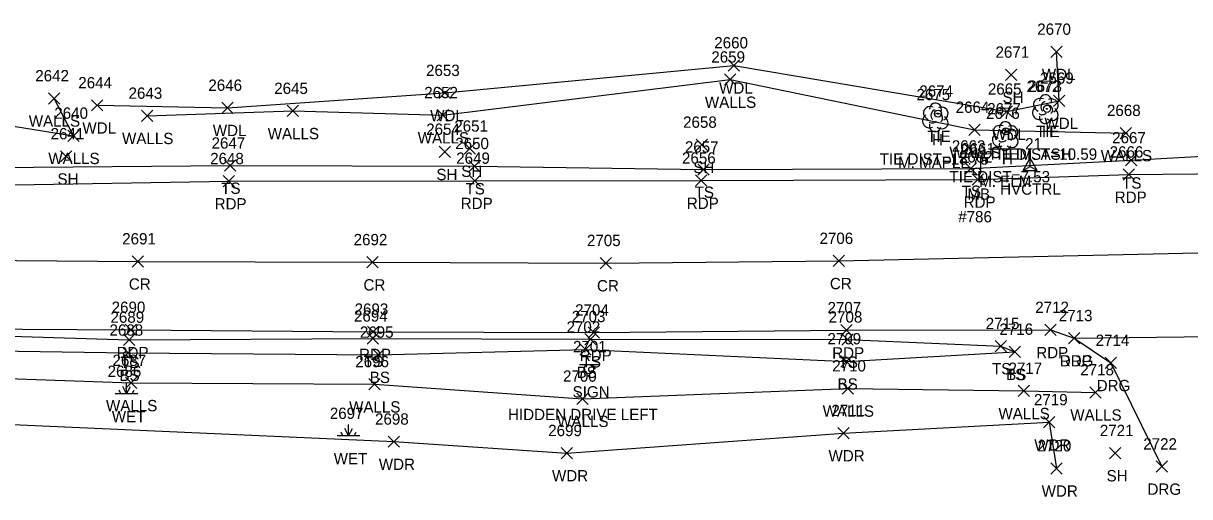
# Model space of a CAD drawing. Extents: x 1611797 to 1633212, y 298978 to 305475.
# Drawn here: x 1615771.5 to 1615977.5, y 301461.4 to 301545 of the extents above; entities that cross this region are included whole.
import ezdxf

# ---------------------------------------------------------------- set-up
doc = ezdxf.new("R2010")
doc.units = 0
for name, color, linetype in [('C_A', 7, 'Continuous'), ('C_C', 7, 'Continuous'), ('C_I', 7, 'Continuous'), ('CBP', 7, 'Continuous'), ('CPSM', 7, 'Continuous'), ('L_A', 7, 'Continuous'), ('L_C', 7, 'Continuous'), ('L_I', 7, 'Continuous'), ('L_TIC', 7, 'Continuous'), ('LAWA', 7, 'Continuous'), ('LELB', 7, 'Continuous'), ('LMB', 7, 'Continuous'), ('LTD', 7, 'Continuous'), ('LWET', 7, 'Continuous'), ('LWS', 7, 'Continuous'), ('P_A', 7, 'Continuous'), ('P_I', 7, 'Continuous'), ('P_TIC', 7, 'Continuous'), ('PET', 7, 'Continuous'), ('PRC', 7, 'Continuous'), ('R_A', 7, 'Continuous'), ('R_I', 7, 'Continuous'), ('R_TIC', 7, 'Continuous'), ('RDG', 7, 'Continuous'), ('S_A', 7, 'Continuous'), ('S_C', 7, 'Continuous'), ('S_I', 7, 'Continuous'), ('SSGN', 7, 'Continuous')]:
    doc.layers.add(name, color=color, linetype=linetype)

msp = doc.modelspace()

# ---------------------------------------------------------------- linework, layer by layer
at = {"layer": 'CBP'}
for centre, radius in [((1615933.1, 301529.03), 0.625), ((1615952.34, 301529.89), 0.625), ((1615952.34, 301529.89), 0.0833), ((1615933.1, 301529.03), 0.0833), ((1615945.09, 301525.91), 0.625), ((1615945.09, 301525.91), 0.0833)]:
    msp.add_circle(centre, radius, dxfattribs=at)
at = {"layer": 'CPSM'}
for p, q in [((1615948.13, 301519), (1615949.38, 301521.16)), ((1615950.63, 301519), (1615949.38, 301521.16)), ((1615949.38, 301519.72), (1615949.38, 301521.16)), ((1615948.13, 301519), (1615949.38, 301519.72)), ((1615948.13, 301519), (1615950.63, 301519)), ((1615949.38, 301519.72), (1615949.38, 301519.72)), ((1615949.38, 301519.72), (1615950.63, 301519))]:
    msp.add_line(p, q, dxfattribs=at)
at = {"layer": 'L_TIC'}
for points in [[(1615953.01, 301538.97), (1615955.01, 301540.97)], [(1615955.01, 301538.97), (1615953.01, 301540.97)], [(1615896.01, 301536.57), (1615898.01, 301538.57)], [(1615898.01, 301536.57), (1615896.01, 301538.57)], [(1615895.36, 301534.06), (1615897.36, 301536.06)], [(1615897.36, 301534.06), (1615895.36, 301536.06)], [(1615944.99, 301534.92), (1615946.99, 301536.92)], [(1615946.99, 301534.92), (1615944.99, 301536.92)], [(1615844.96, 301531.69), (1615846.96, 301533.69)], [(1615846.96, 301531.69), (1615844.96, 301533.69)], [(1615775.93, 301530.74), (1615777.93, 301532.74)], [(1615777.93, 301530.74), (1615775.93, 301532.74)], [(1615783.53, 301529.51), (1615785.53, 301531.51)], [(1615785.53, 301529.51), (1615783.53, 301531.51)], [(1615953.47, 301530.33), (1615955.47, 301532.33)], [(1615955.47, 301530.33), (1615953.47, 301532.33)], [(1615792.4, 301527.66), (1615794.4, 301529.66)], [(1615794.4, 301527.66), (1615792.4, 301529.66)], [(1615806.56, 301529.07), (1615808.56, 301531.07)], [(1615808.56, 301529.07), (1615806.56, 301531.07)], [(1615818.14, 301528.52), (1615820.14, 301530.52)], [(1615820.14, 301528.52), (1615818.14, 301530.52)], [(1615844.64, 301527.77), (1615846.64, 301529.77)], [(1615846.64, 301527.77), (1615844.64, 301529.77)], [(1615944.25, 301528.4), (1615946.25, 301530.4)], [(1615946.25, 301528.4), (1615944.25, 301530.4)], [(1615938.56, 301525.18), (1615940.56, 301527.18)], [(1615940.56, 301525.18), (1615938.56, 301527.18)], [(1615779.37, 301524.13), (1615781.37, 301526.13)], [(1615781.37, 301524.13), (1615779.37, 301526.13)], [(1615965.29, 301524.62), (1615967.29, 301526.62)], [(1615967.29, 301524.62), (1615965.29, 301526.62)], [(1615844.99, 301521.29), (1615846.99, 301523.29)], [(1615846.99, 301521.29), (1615844.99, 301523.29)], [(1615849.38, 301521.86), (1615851.38, 301523.86)], [(1615851.38, 301521.86), (1615849.38, 301523.86)], [(1615890.37, 301522.54), (1615892.37, 301524.54)], [(1615892.37, 301522.54), (1615890.37, 301524.54)], [(1615778.06, 301520.5), (1615780.06, 301522.5)], [(1615780.06, 301520.5), (1615778.06, 301522.5)], [(1615966.2, 301519.8), (1615968.2, 301521.8)], [(1615968.2, 301519.8), (1615966.2, 301521.8)], [(1615807.06, 301518.86), (1615809.06, 301520.86)], [(1615809.06, 301518.86), (1615807.06, 301520.86)], [(1615850.21, 301518.77), (1615852.21, 301520.77)], [(1615852.21, 301518.77), (1615850.21, 301520.77)], [(1615890.69, 301518.16), (1615892.69, 301520.16)], [(1615892.69, 301518.16), (1615890.69, 301520.16)], [(1615937.88, 301518.33), (1615939.88, 301520.33)], [(1615939.88, 301518.33), (1615937.88, 301520.33)], [(1615789.22, 301488.09), (1615791.22, 301490.09)], [(1615791.22, 301488.09), (1615789.22, 301490.09)], [(1615832.23, 301488.29), (1615834.23, 301490.29)], [(1615834.23, 301488.29), (1615832.23, 301490.29)], [(1615870.73, 301488.2), (1615872.73, 301490.2)], [(1615872.73, 301488.2), (1615870.73, 301490.2)], [(1615916.11, 301488.13), (1615918.11, 301490.13)], [(1615918.11, 301488.13), (1615916.11, 301490.13)], [(1615869.81, 301486.35), (1615871.81, 301488.35)], [(1615871.81, 301486.35), (1615869.81, 301488.35)], [(1615943.21, 301486.98), (1615945.21, 301488.98)], [(1615945.21, 301486.98), (1615943.21, 301488.98)], [(1615789.03, 301485.81), (1615791.03, 301487.81)], [(1615791.03, 301485.81), (1615789.03, 301487.81)], [(1615833.27, 301485.45), (1615835.27, 301487.45)], [(1615835.27, 301485.45), (1615833.27, 301487.45)], [(1615915.91, 301484.28), (1615917.91, 301486.28)], [(1615917.91, 301484.28), (1615915.91, 301486.28)], [(1615945.69, 301485.96), (1615947.69, 301487.96)], [(1615947.69, 301485.96), (1615945.69, 301487.96)], [(1615945.69, 301485.96), (1615947.69, 301487.96)], [(1615947.69, 301485.96), (1615945.69, 301487.96)], [(1615789.57, 301480.46), (1615791.57, 301482.46)], [(1615791.57, 301480.46), (1615789.57, 301482.46)], [(1615832.52, 301480.23), (1615834.52, 301482.23)], [(1615834.52, 301480.23), (1615832.52, 301482.23)], [(1615916.18, 301479.49), (1615918.18, 301481.49)], [(1615918.18, 301479.49), (1615916.18, 301481.49)], [(1615947.23, 301479.06), (1615949.23, 301481.06)], [(1615949.23, 301479.06), (1615947.23, 301481.06)], [(1615959.92, 301478.8), (1615961.92, 301480.8)], [(1615961.92, 301478.8), (1615959.92, 301480.8)], [(1615869.27, 301477.68), (1615871.27, 301479.68)], [(1615871.27, 301477.68), (1615869.27, 301479.68)], [(1615915.39, 301471.6), (1615917.39, 301473.6)], [(1615917.39, 301471.6), (1615915.39, 301473.6)], [(1615951.74, 301473.51), (1615953.74, 301475.51)], [(1615953.74, 301473.51), (1615951.74, 301475.51)], [(1615835.95, 301470.09), (1615837.95, 301472.09)], [(1615837.95, 301470.09), (1615835.95, 301472.09)], [(1615866.54, 301468.07), (1615868.54, 301470.07)], [(1615868.54, 301468.07), (1615866.54, 301470.07)], [(1615963.38, 301468.07), (1615965.38, 301470.07)], [(1615965.38, 301468.07), (1615963.38, 301470.07)], [(1615953.04, 301465.37), (1615955.04, 301467.37)], [(1615955.04, 301465.37), (1615953.04, 301467.37)]]:
    msp.add_lwpolyline(points, dxfattribs=at)
at = {"layer": 'LAWA'}
for points in [[(1615784.53, 301530.51), (1615807.56, 301530.07), (1615845.96, 301532.69), (1615897.01, 301537.57), (1615945.25, 301529.4), (1615954.47, 301531.33), (1615954.01, 301539.97)], [(1615696.61, 301473.52), (1615747.09, 301475.1), (1615836.95, 301471.09), (1615867.54, 301469.07), (1615916.39, 301472.6), (1615952.74, 301474.51), (1615954.04, 301466.37)]]:
    msp.add_lwpolyline(points, dxfattribs=at)
at = {"layer": 'LELB'}
for points in [[(1615704.04, 301519.43), (1615721.87, 301519.34), (1615766.35, 301519.5), (1615808.06, 301519.86), (1615851.21, 301519.77), (1615891.69, 301519.16), (1615938.88, 301519.33), (1615967.2, 301520.8), (1616008.3, 301523.11), (1616049.6, 301525.78), (1616089.81, 301524.62), (1616129.76, 301524.58), (1616155.63, 301526.93), (1616173.61, 301534.48), (1616188.64, 301527.74), (1616206.16, 301529.59), (1616236.46, 301530.23), (1616280.02, 301532.65)], [(1615503.16, 301483.04), (1615508.97, 301487), (1615522.93, 301490.84), (1615650.39, 301490.5), (1615696.84, 301490.8), (1615742.61, 301490.56), (1615790.22, 301489.09), (1615833.23, 301489.29), (1615871.73, 301489.2), (1615917.11, 301489.13), (1615944.21, 301487.98), (1615946.69, 301486.96)], [(1615523.29, 301488.15), (1615565.54, 301489.63), (1615604.46, 301489.47), (1615650.68, 301488.81), (1615696.28, 301489.75), (1615743.25, 301487.51), (1615790.03, 301486.81), (1615834.27, 301486.45), (1615870.81, 301487.35), (1615916.91, 301485.28), (1615946.69, 301486.96)]]:
    msp.add_lwpolyline(points, dxfattribs=at)
at = {"layer": 'LMB'}
for p, q in [((1615940.62, 301521.43), (1615941.91, 301521.05)), ((1615940.63, 301518.84), (1615940.63, 301521.43)), ((1615940.63, 301520.53), (1615941.91, 301521.04)), ((1615939.97, 301518.83), (1615939.97, 301518.83))]:
    msp.add_line(p, q, dxfattribs=at)
msp.add_circle((1615939.97, 301518.83), 0.656, dxfattribs=at)
at = {"layer": 'LTD'}
for p, q in [((1615952.04, 301529.88), (1615952.04, 301529.88)), ((1615952.04, 301529.88), (1615952.04, 301529.88)), ((1615932.59, 301528.42), (1615932.59, 301528.42)), ((1615932.59, 301528.42), (1615932.59, 301528.42)), ((1615944.95, 301525.11), (1615944.95, 301525.11)), ((1615944.95, 301525.11), (1615944.95, 301525.11))]:
    msp.add_line(p, q, dxfattribs=at)
for centre in [(1615952.08, 301531.31), (1615932.64, 301529.86), (1615944.99, 301526.55)]:
    msp.add_arc(centre, 1.05, 335.5272, 180.9563, dxfattribs=at)
for centre, major_axis, ratio, start_param, end_param in [((1615951.25, 301530.55), (1.21, -0.51), 0.895232, 1.570796, 4.712389), ((1615953.08, 301530.46), (-1.14, -0.48), 0.949671, 1.570796, 4.712389), ((1615931.8, 301529.09), (1.21, -0.51), 0.895232, 1.570796, 4.712389), ((1615932.39, 301528.88), (-0.208, -0.792), 0.645439, 3.141593, 6.283185), ((1615933.64, 301529.01), (-1.14, -0.48), 0.949671, 1.570796, 4.712389), ((1615950.95, 301529.17), (0.58, -1.04), 0.959034, 3.141593, 6.283185), ((1615951.58, 301529.13), (-0.625, -0.083), 0.423636, 0, 3.141593), ((1615951.83, 301530.34), (-0.208, -0.792), 0.645439, 3.141593, 6.283185), ((1615952.54, 301529.71), (-0.5, 0.667), 0.989748, 3.141593, 6.283185), ((1615953.04, 301529.05), (-1.09, 0.79), 0.841452, 1.570796, 4.712389), ((1615931.51, 301527.72), (0.58, -1.04), 0.959034, 3.141593, 6.283185), ((1615932.6, 301526.92), (0.26, 1.06), 0.942809, 1.570796, 4.712389), ((1615932.14, 301527.67), (-0.625, -0.083), 0.423636, 0, 3.141593), ((1615933.09, 301528.26), (-0.5, 0.667), 0.989748, 3.141593, 6.283185), ((1615933.6, 301527.59), (-1.09, 0.79), 0.841452, 1.570796, 4.712389), ((1615944.15, 301525.78), (1.21, -0.51), 0.895232, 1.570796, 4.712389), ((1615952.04, 301528.38), (0.26, 1.06), 0.942809, 1.570796, 4.712389), ((1615943.86, 301524.4), (0.58, -1.04), 0.959034, 3.141593, 6.283185), ((1615944.74, 301525.57), (-0.208, -0.792), 0.645439, 3.141593, 6.283185), ((1615945.45, 301524.95), (-0.5, 0.667), 0.989748, 3.141593, 6.283185), ((1615945.95, 301524.28), (-1.09, 0.79), 0.841452, 1.570796, 4.712389), ((1615945.99, 301525.7), (-1.14, -0.48), 0.949671, 1.570796, 4.712389), ((1615944.95, 301523.61), (0.26, 1.06), 0.942809, 1.570796, 4.712389), ((1615944.49, 301524.36), (-0.625, -0.083), 0.423636, 0, 3.141593)]:
    msp.add_ellipse(centre, major_axis=major_axis, ratio=ratio, start_param=start_param, end_param=end_param, dxfattribs=at)
at = {"layer": 'LWET'}
for p, q in [((1615788.76, 301479.52), (1615788.43, 301480.19)), ((1615789.76, 301479.52), (1615789.09, 301480.86)), ((1615789.76, 301479.52), (1615789.76, 301481.52)), ((1615789.76, 301479.52), (1615790.43, 301480.86)), ((1615790.76, 301479.52), (1615791.09, 301480.19)), ((1615791.76, 301479.52), (1615787.76, 301479.52)), ((1615828.96, 301472.1), (1615828.96, 301474.1)), ((1615830.96, 301472.1), (1615826.96, 301472.1)), ((1615827.96, 301472.1), (1615827.63, 301472.77)), ((1615828.96, 301472.1), (1615828.29, 301473.43)), ((1615828.96, 301472.1), (1615829.63, 301473.43)), ((1615829.96, 301472.1), (1615830.29, 301472.77))]:
    msp.add_line(p, q, dxfattribs=at)
at = {"layer": 'LWS'}
for points in [[(1615793.4, 301528.66), (1615819.14, 301529.52), (1615845.64, 301528.77), (1615896.36, 301535.06), (1615939.56, 301526.18), (1615966.29, 301525.62)], [(1615686.9, 301526.4), (1615722.13, 301528.15), (1615766.05, 301527.39), (1615780.37, 301525.13), (1615776.93, 301531.74)], [(1615643.35, 301484.66), (1615657.43, 301485.65), (1615706.42, 301483.68), (1615745.28, 301483.06), (1615790.57, 301481.46), (1615833.52, 301481.23), (1615870.27, 301478.68), (1615917.18, 301480.49), (1615948.23, 301480.06), (1615960.92, 301479.8)]]:
    msp.add_lwpolyline(points, dxfattribs=at)
at = {"layer": 'P_TIC'}
for points in [[(1615965.82, 301517.28), (1615967.82, 301519.28)], [(1615967.82, 301517.28), (1615965.82, 301519.28)], [(1615806.82, 301516.11), (1615808.82, 301518.11)], [(1615808.82, 301516.11), (1615806.82, 301518.11)], [(1615850.29, 301516.18), (1615852.29, 301518.18)], [(1615852.29, 301516.18), (1615850.29, 301518.18)], [(1615890.23, 301516.21), (1615892.23, 301518.21)], [(1615892.23, 301516.21), (1615890.23, 301518.21)], [(1615939.13, 301516.41), (1615941.13, 301518.41)], [(1615941.13, 301516.41), (1615939.13, 301518.41)], [(1615790.71, 301501.94), (1615792.71, 301503.94)], [(1615792.71, 301501.94), (1615790.71, 301503.94)], [(1615832.17, 301501.79), (1615834.17, 301503.79)], [(1615834.17, 301501.79), (1615832.17, 301503.79)], [(1615873.42, 301501.64), (1615875.42, 301503.64)], [(1615875.42, 301501.64), (1615873.42, 301503.64)], [(1615914.55, 301502.02), (1615916.55, 301504.02)], [(1615916.55, 301502.02), (1615914.55, 301504.02)], [(1615789.5, 301489.83), (1615791.5, 301491.83)], [(1615791.5, 301489.83), (1615789.5, 301491.83)], [(1615832.33, 301489.51), (1615834.33, 301491.51)], [(1615834.33, 301489.51), (1615832.33, 301491.51)], [(1615871.31, 301489.36), (1615873.31, 301491.36)], [(1615873.31, 301489.36), (1615871.31, 301491.36)], [(1615915.91, 301489.77), (1615917.91, 301491.77)], [(1615917.91, 301489.77), (1615915.91, 301491.77)], [(1615951.96, 301489.82), (1615953.96, 301491.82)], [(1615953.96, 301489.82), (1615951.96, 301491.82)], [(1615956.12, 301488.37), (1615958.12, 301490.37)], [(1615958.12, 301488.37), (1615956.12, 301490.37)]]:
    msp.add_lwpolyline(points, dxfattribs=at)
at = {"layer": 'PET'}
for points in [[(1615533.4, 301517.84), (1615565.95, 301517.34), (1615605.42, 301517.37), (1615650.68, 301517.28), (1615660.99, 301517.48), (1615662.49, 301518.01), (1615685.2, 301517.95), (1615687.61, 301517.43), (1615722.18, 301516.95), (1615766.5, 301516.38), (1615807.82, 301517.11), (1615851.29, 301517.18), (1615891.23, 301517.21), (1615940.13, 301517.41), (1615966.82, 301518.28), (1616008.88, 301518.72)], [(1615136.46, 301498.09), (1615183.51, 301496.74), (1615238.29, 301495.77), (1615281.95, 301494.36), (1615332.62, 301493.23), (1615366.85, 301492.77), (1615415.14, 301492.23), (1615463.73, 301491.91), (1615523.21, 301491.77), (1615565.65, 301491.51), (1615604.42, 301491.29), (1615650.58, 301491.38), (1615696.82, 301491.21), (1615742.6, 301491.14), (1615790.5, 301490.83), (1615833.33, 301490.51), (1615872.31, 301490.36), (1615916.91, 301490.77), (1615952.96, 301490.82), (1615957.12, 301489.37), (1615991.14, 301489.81)]]:
    msp.add_lwpolyline(points, dxfattribs=at)
at = {"layer": 'PRC'}
msp.add_lwpolyline([(1615142.89, 301510.74), (1615196.64, 301509.68), (1615256.56, 301508.23), (1615288, 301507.4), (1615344.1, 301506.04), (1615366.39, 301506.16), (1615392.52, 301505.72), (1615432.01, 301505.2), (1615494.47, 301504.95), (1615533.6, 301504.75), (1615565.58, 301504.33), (1615604.18, 301504.08), (1615650.06, 301504.11), (1615697.51, 301503.8), (1615741.7, 301503.33), (1615791.71, 301502.94), (1615833.17, 301502.79), (1615874.42, 301502.64), (1615915.55, 301503.02), (1616010.71, 301505.13)], dxfattribs=at)
at = {"layer": 'R_TIC'}
for points in [[(1615956.12, 301488.37), (1615958.12, 301490.37)], [(1615958.12, 301488.37), (1615956.12, 301490.37)], [(1615962.63, 301484), (1615964.63, 301486)], [(1615964.63, 301484), (1615962.63, 301486)], [(1615971.61, 301465.7), (1615973.61, 301467.7)], [(1615973.61, 301465.7), (1615971.61, 301467.7)]]:
    msp.add_lwpolyline(points, dxfattribs=at)
at = {"layer": 'RDG'}
msp.add_lwpolyline([(1615957.12, 301489.37), (1615963.63, 301485), (1615972.61, 301466.7)], dxfattribs=at)
at = {"layer": 'SSGN'}
for p, q in [((1615869.76, 301484.74), (1615873.09, 301484.74)), ((1615871.4, 301483.91), (1615871.4, 301483.91))]:
    msp.add_line(p, q, dxfattribs=at)
msp.add_circle((1615871.4, 301483.91), 0.833, dxfattribs=at)

# ---------------------------------------------------------------- texts
at = {"layer": 'C_A'}
for s, p in [('TIE', (1615931.18, 301524.03)), ('TIE', (1615950.42, 301524.89)), ('TIE', (1615943.17, 301520.91)), ('HVCTRL', (1615944.07, 301514.72))]:
    msp.add_text(s, height=2, dxfattribs=at).set_placement(p)
at = {"layer": 'C_C'}
for s, p in [('TIE DIST=18.75', (1615922.8, 301520.03)), ('TIE DIST=10.59', (1615941.95, 301520.89)), ('TIE DIST=7.53', (1615935.12, 301516.91))]:
    msp.add_text(s, height=2, dxfattribs=at).set_placement(p)
at = {"layer": 'C_I'}
for s, p in [('2674', (1615929.79, 301532.03)), ('2673', (1615949.03, 301532.89)), ('2677', (1615941.78, 301528.91)), ('21', (1615948.48, 301522.72))]:
    msp.add_text(s, height=2, dxfattribs=at).set_placement(p)
at = {"layer": 'L_A'}
for s, p in [('WDL', (1615951.43, 301534.97)), ('WDL', (1615894.42, 301532.57)), ('WALLS', (1615891.91, 301530.06)), ('SH', (1615944.48, 301530.92)), ('WDL', (1615843.38, 301527.69)), ('WALLS', (1615772.47, 301526.74)), ('WDL', (1615781.94, 301525.51)), ('WDL', (1615951.89, 301526.33)), ('WALLS', (1615788.95, 301523.66)), ('WDL', (1615804.98, 301525.07)), ('WALLS', (1615814.68, 301524.52)), ('WALLS', (1615841.18, 301523.77)), ('H', (1615932.03, 301523.42)), ('WDL', (1615942.67, 301524.4)), ('H', (1615951.47, 301524.88)), ('WALLS', (1615935.11, 301521.18)), ('WALLS', (1615775.92, 301520.13)), ('H', (1615944.38, 301520.11)), ('WALLS', (1615961.84, 301520.62)), ('SH', (1615844.48, 301517.29)), ('SH', (1615848.87, 301517.86)), ('SH', (1615889.86, 301518.54)), ('SH', (1615777.54, 301516.5)), ('TS', (1615806.47, 301514.86)), ('TS', (1615965.61, 301515.8)), ('TS', (1615849.62, 301514.77)), ('TS', (1615890.1, 301514.16)), ('TS', (1615937.28, 301514.33)), ('MB', (1615938.28, 301513.83)), ('TS', (1615788.63, 301484.09)), ('TS', (1615831.64, 301484.29)), ('TS', (1615870.14, 301484.2)), ('TS', (1615915.52, 301484.13)), ('BS', (1615869.25, 301482.35)), ('TS', (1615942.62, 301482.98)), ('TS', (1615945.09, 301481.96)), ('BS', (1615945.13, 301481.96)), ('BS', (1615788.48, 301481.81)), ('BS', (1615832.71, 301481.45)), ('BS', (1615915.35, 301480.28)), ('WALLS', (1615786.11, 301476.46)), ('WALLS', (1615829.06, 301476.23)), ('WET', (1615787.14, 301474.52)), ('WALLS', (1615865.82, 301473.68)), ('WALLS', (1615912.72, 301475.49)), ('WALLS', (1615943.77, 301475.06)), ('WALLS', (1615956.46, 301474.8)), ('WDR', (1615913.75, 301467.6)), ('WDR', (1615950.1, 301469.51)), ('WET', (1615826.34, 301467.1)), ('WDR', (1615834.31, 301466.09)), ('WDR', (1615864.9, 301464.07)), ('SH', (1615962.87, 301464.07)), ('WDR', (1615951.4, 301461.37))]:
    msp.add_text(s, height=2, dxfattribs=at).set_placement(p)
at = {"layer": 'L_C'}
for s, p in [('M. MAPLE', (1615926.04, 301519.42)), ('M. ASH', (1615947.5, 301520.88)), ('M. ELM', (1615940.36, 301516.11)), ('#786', (1615936.66, 301509.83))]:
    msp.add_text(s, height=2, dxfattribs=at).set_placement(p)
at = {"layer": 'L_I'}
for s, p in [('2670', (1615950.62, 301542.97)), ('2660', (1615893.57, 301540.57)), ('2659', (1615893.05, 301538.06)), ('2671', (1615943.25, 301538.92)), ('2653', (1615842.65, 301535.69)), ('2642', (1615773.62, 301534.74)), ('2644', (1615781.22, 301533.51)), ('2669', (1615951.11, 301534.33)), ('2643', (1615790.1, 301531.66)), ('2646', (1615804.2, 301533.07)), ('2645', (1615815.83, 301532.52)), ('2652', (1615842.33, 301531.77)), ('2675', (1615929.29, 301531.42)), ('2665', (1615941.9, 301532.4)), ('2672', (1615948.73, 301532.88)), ('2640', (1615776.98, 301528.13)), ('2664', (1615936.21, 301529.18)), ('2676', (1615941.58, 301528.11)), ('2668', (1615962.94, 301528.62)), ('2654', (1615842.68, 301525.29)), ('2651', (1615847.64, 301525.86)), ('2658', (1615888.06, 301526.54)), ('2641', (1615776.32, 301524.5)), ('2667', (1615963.85, 301523.8)), ('2647', (1615804.76, 301522.86)), ('2650', (1615847.81, 301522.77)), ('2657', (1615888.38, 301522.16)), ('2663', (1615935.52, 301522.33)), ('2661', (1615937.18, 301521.83)), ('2694', (1615829.92, 301492.29)), ('2703', (1615868.39, 301492.2)), ('2689', (1615786.9, 301492.09)), ('2702', (1615867.47, 301490.35)), ('2708', (1615913.77, 301492.13)), ('2715', (1615941.52, 301490.98)), ('2688', (1615786.73, 301489.81)), ('2695', (1615830.96, 301489.45)), ('2709', (1615913.56, 301488.28)), ('2716', (1615943.94, 301489.96)), ('2716', (1615943.94, 301489.96)), ('2687', (1615787.26, 301484.46)), ('2696', (1615830.15, 301484.23)), ('2686', (1615786.4, 301482.52)), ('2710', (1615914.4, 301483.49)), ('2717', (1615945.54, 301483.06)), ('2718', (1615958.22, 301482.8)), ('2700', (1615866.85, 301481.68)), ('2719', (1615950.04, 301477.51)), ('2697', (1615825.65, 301475.1)), ('2698', (1615833.64, 301474.09)), ('2711', (1615914.26, 301475.6)), ('2699', (1615864.23, 301472.07)), ('2721', (1615961.68, 301472.07)), ('2720', (1615950.69, 301469.37))]:
    msp.add_text(s, height=2, dxfattribs=at).set_placement(p)
at = {"layer": 'P_A'}
for s, p in [('RDP', (1615964.31, 301513.28)), ('RDP', (1615805.3, 301512.11)), ('RDP', (1615848.78, 301512.18)), ('RDP', (1615888.72, 301512.21)), ('RDP', (1615937.62, 301512.41)), ('CR', (1615790.15, 301497.94)), ('CR', (1615831.6, 301497.79)), ('CR', (1615872.85, 301497.64)), ('CR', (1615913.99, 301498.02)), ('RDP', (1615787.99, 301485.83)), ('RDP', (1615830.82, 301485.51)), ('RDP', (1615869.8, 301485.36)), ('RDP', (1615914.4, 301485.77)), ('RDP', (1615950.45, 301485.82)), ('RDP', (1615954.61, 301484.37))]:
    msp.add_text(s, height=2, dxfattribs=at).set_placement(p)
at = {"layer": 'P_I'}
for s, p in [('2666', (1615963.41, 301521.28)), ('2648', (1615804.51, 301520.11)), ('2649', (1615847.98, 301520.18)), ('2656', (1615887.87, 301520.21)), ('2662', (1615936.78, 301520.41)), ('2691', (1615788.97, 301505.94)), ('2692', (1615829.86, 301505.79)), ('2705', (1615871.08, 301505.64)), ('2706', (1615912.16, 301506.02)), ('2690', (1615787.11, 301493.83)), ('2693', (1615830.03, 301493.51)), ('2704', (1615868.98, 301493.36)), ('2707', (1615913.57, 301493.77)), ('2712', (1615950.27, 301493.82)), ('2713', (1615954.43, 301492.37))]:
    msp.add_text(s, height=2, dxfattribs=at).set_placement(p)
at = {"layer": 'R_A'}
for p in [(1615954.61, 301484.37), (1615961.12, 301480), (1615970.1, 301461.7)]:
    msp.add_text('DRG', height=2, dxfattribs=at).set_placement(p)
at = {"layer": 'R_I'}
for s, p in [('2713', (1615954.43, 301492.37)), ('2714', (1615960.94, 301488)), ('2722', (1615969.35, 301469.7))]:
    msp.add_text(s, height=2, dxfattribs=at).set_placement(p)
at = {"layer": 'S_A'}
msp.add_text('SIGN', height=2, dxfattribs=at).set_placement((1615868.54, 301478.89))
at = {"layer": 'S_C'}
msp.add_text('HIDDEN DRIVE LEFT', height=2, dxfattribs=at).set_placement((1615857.14, 301474.89))
at = {"layer": 'S_I'}
msp.add_text('2701', height=2, dxfattribs=at).set_placement((1615868.61, 301486.89))

doc.saveas('drawing.dxf')
